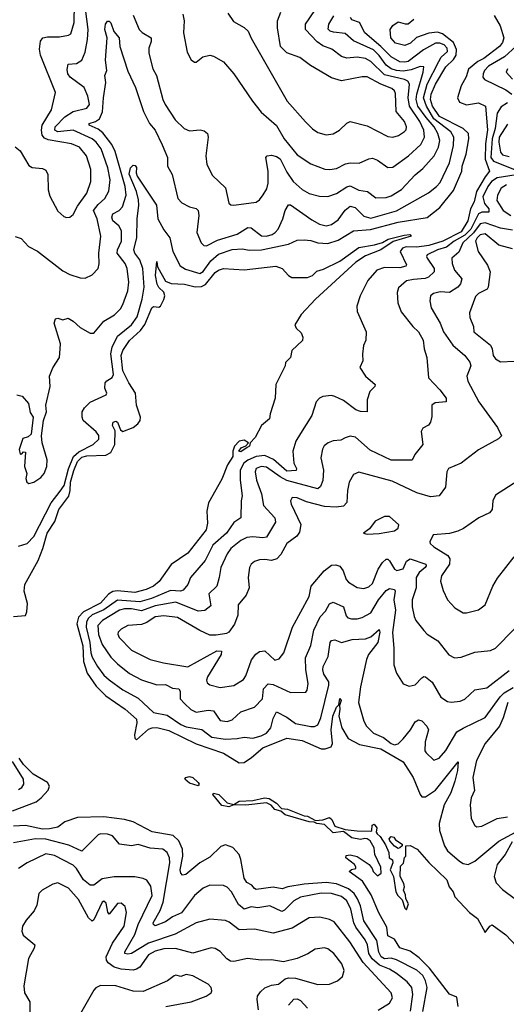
# Model space of a CAD drawing. Extents: x 1443846 to 1577407, y 839182 to 927291.
# Tile 347 of 535: x 1522072 to 1524918, y 879447 to 885212. Entities that reach past the tile are written whole.
import ezdxf

# ---------------------------------------------------------------- set-up
doc = ezdxf.new("R2010")
doc.units = 0

msp = doc.modelspace()

# ---------------------------------------------------------------- linework, layer by layer
at = {"layer": '0CON20XD'}
for points in [[(1522329.4, 884059.4), (1522345, 884053.8), (1522365, 884056), (1522385, 884072), (1522410.6, 884119.4), (1522465, 884195.6), (1522488.2, 884265), (1522487.9, 884335), (1522463.5, 884415), (1522421.8, 884465), (1522375, 884484.2), (1522238, 884508), (1522217.8, 884517.8), (1522203.3, 884535), (1522199.2, 884565), (1522204.2, 884595), (1522258.7, 884685), (1522281.2, 884785), (1522194, 885005), (1522188.6, 885038.6), (1522193.8, 885086.2), (1522206.7, 885105), (1522235, 885110.9), (1522305, 885110.8), (1522358.2, 885121.8), (1522370.3, 885129.7), (1522389.7, 885195), (1522392.1, 885302.1)], [(1522295, 884556.1), (1522276.7, 884565), (1522279.3, 884585), (1522335, 884643.2), (1522385, 884674.2), (1522465, 884694.2), (1522479.8, 884715), (1522470.9, 884765), (1522448.5, 884815), (1522366.2, 884875), (1522353.8, 884895), (1522348.9, 884921.1), (1522355, 884952), (1522405, 884956.2), (1522435.2, 884974.8), (1522455, 885020.8), (1522468.7, 885095), (1522473.1, 885155), (1522457.8, 885275)], [(1523026.7, 885245), (1523034.5, 885205), (1523029.4, 885135), (1523052.2, 885022.2), (1523075, 884976.7), (1523095, 884962.5), (1523105, 884962.5), (1523142.5, 884995), (1523185, 885004), (1523205, 884999.2), (1523265, 884964.2), (1523325, 884895.8), (1523434.1, 884734.1), (1523485, 884670), (1523575, 884591.8), (1523619.1, 884515), (1523695, 884420.4), (1523775, 884368.2), (1523856, 884336), (1523886, 884334), (1523925, 884340.8), (1523977, 884367), (1524005, 884374), (1524058, 884372), (1524115, 884398.1), (1524135, 884400.4), (1524165, 884389.2), (1524225, 884346.4), (1524255, 884347.9), (1524346.2, 884413.8), (1524418, 884482), (1524439, 884525), (1524435.6, 884565), (1524411.8, 884615), (1524351.4, 884705), (1524343.2, 884755), (1524351.1, 884835), (1524342.5, 884852.5), (1524322.2, 884862.2), (1524205, 884888.8), (1524125, 884966.7), (1524095, 884985.2), (1524045, 884992.3), (1523985, 884985.8), (1523955, 884995.4), (1523898.4, 885038.4), (1523845, 885059.1), (1523812, 885082), (1523743.9, 885153.9), (1523743.9, 885186.1), (1523798.8, 885265)], [(1523290.3, 885250.3), (1523322.2, 885202.2), (1523385, 885166.2), (1523408.8, 885145), (1523425, 885104), (1523635.6, 884735), (1523743.4, 884613.4), (1523785, 884571.9), (1523815, 884551.9), (1523865, 884538.1), (1523905, 884544.4), (1523942.5, 884565), (1523985, 884605.7), (1524005, 884615.6), (1524105, 884590.9), (1524225, 884528.8), (1524255, 884524.5), (1524287, 884533), (1524323.3, 884556.7), (1524332.2, 884567.8), (1524334.6, 884585), (1524322.5, 884615), (1524274.7, 884675), (1524270.9, 884779.1), (1524265.2, 884795.2), (1524249.4, 884809.4), (1524184.2, 884834.2), (1524105, 884876.6), (1524075, 884877.3), (1523955, 884853.2), (1523895, 884871.1), (1523773, 884943), (1523711.1, 884991.1), (1523635, 885017.1), (1523598.1, 885055), (1523579.5, 885165), (1523580, 885205), (1523600, 885255)], [(1522055, 883016.2), (1522086.8, 883006.8), (1522124, 882965), (1522132.7, 882912.7), (1522150, 882885), (1522140, 882785), (1522120.7, 882769.3), (1522090.7, 882759.3), (1522069.2, 882695), (1522075, 882667.5), (1522085, 882670), (1522095, 882682.5), (1522105, 882680), (1522100, 882595), (1522113.3, 882555), (1522108.5, 882525), (1522113.3, 882505), (1522125, 882496), (1522155, 882503.8), (1522195, 882532), (1522214.2, 882555), (1522230.6, 882595), (1522233.1, 882635), (1522204, 882735), (1522200, 882775), (1522210.8, 882865), (1522229.4, 882915), (1522225.8, 882955), (1522250.6, 883065), (1522246.9, 883125), (1522265.5, 883174.5), (1522304.4, 883235), (1522307.8, 883285), (1522310.8, 883315), (1522274.4, 883435), (1522280.5, 883459.5), (1522295, 883463.8), (1522325, 883454), (1522355, 883464), (1522385, 883447.1), (1522425, 883410), (1522485, 883376.2), (1522505, 883376.2), (1522563.3, 883446.7), (1522626.3, 883483.7), (1522661.3, 883518.7), (1522676.1, 883543.9), (1522705.3, 883625), (1522709.7, 883675), (1522700.3, 883755), (1522688.2, 883785), (1522642.5, 883845), (1522644.8, 883865), (1522667.6, 883915), (1522666.8, 883975), (1522651.3, 884005), (1522617.3, 884035), (1522610.3, 884055), (1522616.5, 884075), (1522654.4, 884095.6), (1522673.7, 884116.3), (1522695.2, 884185), (1522688.4, 884235), (1522629.5, 884439.5), (1522610.6, 884480.6), (1522558.5, 884548.5), (1522530.6, 884570.6), (1522477.5, 884595), (1522478.8, 884605), (1522515, 884616.5), (1522537.9, 884632.1), (1522557.2, 884672.8), (1522561.6, 884755), (1522575.4, 884845), (1522570, 884885), (1522582.2, 884915), (1522573.1, 884975), (1522584.4, 885105), (1522570.5, 885155), (1522574.7, 885185), (1522585, 885202.7), (1522595, 885203.2), (1522605, 885192.7), (1522622.6, 885142.6), (1522653.3, 885105), (1522658, 885055), (1522705, 884910), (1522749.1, 884815), (1522796.7, 884675), (1522832.1, 884605), (1522865, 884564.3), (1522905, 884479.2), (1522935.6, 884405), (1522935.6, 884355), (1522964.4, 884305), (1522997.5, 884165), (1523020.2, 884140.2), (1523066, 884116), (1523105, 884106.7), (1523115.5, 884095), (1523120.4, 884065), (1523107.1, 883965), (1523133.3, 883905), (1523149.6, 883889.6), (1523165, 883888.8), (1523228.1, 883921.9), (1523343.4, 883956.6), (1523405.4, 883995.4), (1523425, 883993.8), (1523486.8, 883946.8), (1523515, 883944), (1523548.6, 883955), (1523566.5, 883965), (1523583.1, 883985), (1523610.8, 884045), (1523625, 884094), (1523645, 884128.1), (1523655, 884127.1), (1523779.9, 884039.9), (1523825.3, 884015.3), (1523865, 884005.9), (1523895, 884012.5), (1523935, 884040), (1523975, 884097.5), (1524005, 884119.3), (1524035, 884112), (1524085, 884060.8), (1524125, 884049.3), (1524275, 884093.1), (1524462.3, 884197.7), (1524510.4, 884235), (1524531.1, 884258.9), (1524585, 884372.9), (1524610, 884475), (1524612.2, 884525), (1524593.5, 884555), (1524495, 884632.2), (1524450.5, 884705), (1524433.4, 884755), (1524455.9, 884834.1), (1524522.7, 884967.3), (1524538, 884992), (1524575.2, 885025), (1524571.6, 885045), (1524554.7, 885065), (1524529.2, 885075), (1524505, 885074.1), (1524434, 885036), (1524345, 884967.6), (1524325, 884962.8), (1524295, 884966), (1524245, 884995.2), (1524185, 885055.4), (1524091.2, 885135), (1524059.6, 885195), (1524015, 885211.1), (1524006.2, 885225)], [(1522065, 882130), (1522115, 882144.3), (1522155, 882185.7), (1522256.2, 882383.8), (1522308.4, 882451.6), (1522332.8, 882485), (1522358.3, 882581.7), (1522386.2, 882653.8), (1522417.4, 882682.6), (1522501.4, 882725), (1522534.3, 882755), (1522535, 882776.7), (1522519.4, 882799.4), (1522443.6, 882865), (1522436.9, 882885), (1522438.2, 882915), (1522450.1, 882939.9), (1522485, 882972.5), (1522577.5, 883015), (1522580.8, 883025), (1522570.8, 883055), (1522572, 883085), (1522582, 883098), (1522613.4, 883116.6), (1522621.4, 883135), (1522606, 883255), (1522613.5, 883295), (1522645, 883358), (1522726.5, 883425), (1522758.4, 883471.6), (1522787.8, 883575), (1522800, 883645), (1522791.5, 883755), (1522775.2, 883805), (1522746.1, 883845), (1522739.6, 883865), (1522757.4, 883937.4), (1522758.8, 884045), (1522769, 884125), (1522767.8, 884157.8), (1522755.9, 884205.9), (1522713, 884307), (1522720, 884345), (1522735, 884360.6), (1522747.8, 884357.8), (1522755, 884346.7), (1522752.5, 884315), (1522758.5, 884295), (1522872, 884125), (1522880.7, 884045), (1522915, 883981.4), (1522950.4, 883935), (1522967.5, 883855), (1523009.8, 883769.8), (1523041.2, 883751.2), (1523125, 883726.1), (1523145, 883738.3), (1523189.7, 883800.3), (1523235, 883839.2), (1523315.7, 883865.7), (1523375, 883869.5), (1523415, 883861.9), (1523486.5, 883863.5), (1523643.3, 883896.7), (1523695, 883920.5), (1523736.8, 883923.2), (1523775, 883918.9), (1523815.7, 883905.7), (1523875, 883900.9), (1523935, 883921), (1524025, 883976.6), (1524123.4, 883983.4), (1524285, 884025.8), (1524455, 884054.1), (1524528.5, 884111.5), (1524609.1, 884210.9), (1524657.2, 884325), (1524660, 884355), (1524683, 884425), (1524699, 884515), (1524696.7, 884545), (1524665, 884574.2), (1524527, 884645), (1524487.2, 884705), (1524475.5, 884745), (1524478.1, 884775), (1524503.2, 884835), (1524564.9, 884935.1), (1524610.3, 884979.7), (1524625.5, 885004.5), (1524626.8, 885036.8), (1524608.6, 885078.6), (1524545, 885128.3), (1524515, 885139.7), (1524465, 885133.3), (1524392.4, 885107.6), (1524356.9, 885075), (1524325, 885061.1), (1524270, 885075), (1524242.9, 885105), (1524238.8, 885155), (1524255, 885177.5), (1524285, 885200), (1524327, 885187), (1524345, 885187.5), (1524376.7, 885215)], [(1524846.8, 885236.8), (1524882.2, 885175), (1524903.1, 885105), (1524895, 885077.5), (1524878.8, 885055), (1524785.8, 884985), (1524752.2, 884967.8), (1524697.2, 884922.8), (1524682.7, 884877.3), (1524654.1, 884825), (1524632.5, 884755), (1524645, 884728.5), (1524685, 884713.5), (1524755, 884725.6), (1524795.6, 884705), (1524807.3, 884567.3), (1524796.4, 884485), (1524793.8, 884395), (1524820.8, 884325), (1524795, 884292.5), (1524744, 884206), (1524731, 884145), (1524708.5, 884105), (1524692.7, 884035), (1524655, 883970.7), (1524546.2, 883915), (1524465, 883890.2), (1524395, 883879.5), (1524332.7, 883882.7), (1524310.3, 883875), (1524297.9, 883855), (1524334, 883776), (1524330.4, 883769.6), (1524295, 883759.1), (1524205, 883760.2), (1524160.6, 883745), (1524107.3, 883685), (1524063.3, 883595), (1524043.1, 883535), (1524045, 883503.3), (1524098.8, 883385), (1524096.2, 883335), (1524083.3, 883305), (1524076.4, 883253.6), (1524078.8, 883215), (1524061.2, 883175), (1524093.8, 883125), (1524152, 883075), (1524150, 883065), (1524120, 883035), (1524104.4, 882985.6), (1524103.9, 882916.1), (1524065, 882917.1), (1524037.3, 882927.3), (1523965, 882982.2), (1523915, 883005.8), (1523895, 883010.8), (1523845, 883005.8), (1523825, 882996), (1523806, 882975), (1523781.1, 882895), (1523715, 882788.5), (1523686.8, 882745), (1523670, 882685), (1523675.6, 882615), (1523690.9, 882585), (1523688.1, 882571.9), (1523635, 882569), (1523556.6, 882636.6), (1523505, 882660.6), (1523455, 882654.9), (1523406.7, 882633.3), (1523382.4, 882615), (1523362.4, 882575), (1523360.7, 882515), (1523374.1, 882425), (1523366.4, 882395), (1523365.8, 882295), (1523325, 882267.7), (1523281.6, 882205), (1523200.8, 882135), (1523156.4, 882045), (1523071.8, 881945), (1523055, 881904.3), (1523028.3, 881871.7), (1523013.3, 881866.7), (1522955, 881869), (1522842.8, 881822.8), (1522775, 881803.8), (1522645, 881813.6), (1522565, 881756.4), (1522495, 881727.4), (1522471.8, 881705), (1522462.7, 881685), (1522461.1, 881655), (1522482, 881565), (1522487.3, 881505), (1522495, 881479.6), (1522526.1, 881425), (1522564.7, 881375), (1522595, 881347.1), (1522675, 881288.8), (1522765, 881240.3), (1522854.7, 881154.7), (1522935, 881140.7), (1523015, 881085.2), (1523045, 881071.9), (1523136.9, 881056.9), (1523195, 881012.1), (1523275, 880999.8), (1523344, 881004), (1523385, 881011.5), (1523435.5, 881005.5), (1523485, 881019), (1523515, 881034.3), (1523540.2, 881065), (1523555, 881120.8), (1523575, 881158.9), (1523635, 881129.2), (1523685, 881091.6), (1523775, 881072.8), (1523796.7, 881073.3), (1523815, 881083.1), (1523832.4, 881125), (1523881.1, 881315), (1523879.7, 881335), (1523850.8, 881380.8), (1523844.7, 881405.3), (1523847.8, 881425), (1523875.7, 881484.3), (1523888, 881565), (1523895, 881577.2), (1523915, 881581.4), (1523955, 881565.4), (1524016.6, 881583.4), (1524095, 881586.9), (1524125, 881599.3), (1524175, 881641.2), (1524178, 881625), (1524167.7, 881565), (1524112.7, 881495), (1524099.6, 881465), (1524064.8, 881305.2), (1524052.7, 881215), (1524084.5, 881105), (1524099.5, 881075), (1524141.4, 881035), (1524199.2, 881009.2), (1524245, 880974.3), (1524265, 880966.6), (1524285, 880972.7), (1524315, 881001.3), (1524357.7, 881055), (1524385, 881101.4), (1524405, 881112.5), (1524425, 881106.9), (1524453.3, 881075), (1524462.7, 881055), (1524444.5, 880984.5), (1524441.9, 880931.9), (1524448.6, 880918.6), (1524495, 880876.7), (1524525, 880888.6), (1524565, 880933.3), (1524628.6, 881041.4), (1524665, 881064.7), (1524795, 881127.1), (1524882, 881248)], [(1522735, 885239.2), (1522770.9, 885155), (1522787.5, 885137.5), (1522840.6, 885105), (1522841.2, 885085), (1522826.5, 885045), (1522827.5, 885015), (1522851.3, 884925), (1522872.5, 884885), (1522908.8, 884745), (1522923.8, 884715), (1522980.5, 884625), (1523034.4, 884575), (1523065, 884561.5), (1523126.7, 884566.7), (1523150.3, 884560.3), (1523171.2, 884545), (1523174.1, 884524.1), (1523160.5, 884415), (1523165.6, 884365), (1523200.6, 884300.6), (1523275, 884228), (1523295, 884136.7), (1523307.7, 884127.7), (1523325, 884126), (1523455, 884144.4), (1523475, 884157.5), (1523496.7, 884186.7), (1523517.9, 884222.1), (1523525.3, 884255), (1523524.7, 884325.3), (1523511.5, 884405), (1523520, 884415), (1523545, 884418.2), (1523575, 884411.3), (1523595, 884396.9), (1523635, 884318.2), (1523670.8, 884265), (1523725, 884217.5), (1523765, 884194.6), (1523825, 884178.8), (1523875, 884176.2), (1523925.7, 884194.3), (1523985, 884233.3), (1524005, 884239.1), (1524055, 884214.2), (1524105.7, 884205.7), (1524155, 884168.2), (1524215, 884171.2), (1524245, 884180.9), (1524305, 884218), (1524385, 884303.8), (1524429.3, 884340.7), (1524495.8, 884414.2), (1524521.2, 884465), (1524529, 884505), (1524517.9, 884545), (1524495.7, 884585), (1524449.9, 884639.9), (1524401.3, 884705), (1524390.4, 884745), (1524394, 884776), (1524432.5, 884905), (1524435, 884935.8), (1524415, 884937.5), (1524361, 884919), (1524315, 884911.3), (1524275.9, 884914.1), (1524244.1, 884924.1), (1524216.2, 884945), (1524175, 885003.1), (1524141.9, 885035), (1524025, 885088.6), (1523975, 885130.6), (1523907.9, 885137.9), (1523888.5, 885145), (1523877.2, 885157.2), (1523880.9, 885185), (1523909, 885235)], [(1524975, 885056.5), (1524908.4, 884995), (1524815, 884939.8), (1524791.2, 884915), (1524782.2, 884895), (1524781.5, 884875), (1524791.2, 884861.2), (1524915, 884802), (1524950.4, 884775)], [(1524924.6, 884925), (1524917.7, 884905), (1524953.7, 884863.7)], [(1524925, 884725.3), (1524889.1, 884700.9), (1524865, 884664.4), (1524852.9, 884575), (1524836.3, 884515), (1524828.1, 884405), (1524842.6, 884382.6), (1524965.4, 884335)], [(1522045, 883943.3), (1522080.7, 883930.7), (1522124.2, 883884.2), (1522176.6, 883856.6), (1522325, 883741.9), (1522365, 883719.2), (1522425, 883700.6), (1522455, 883698), (1522495, 883718), (1522530.8, 883755), (1522537.5, 883782.5), (1522535.3, 883845), (1522546.2, 883945), (1522525.2, 884045), (1522504.2, 884095), (1522530.2, 884129.8), (1522570, 884165), (1522592.4, 884207.6), (1522601, 884275), (1522587.7, 884345), (1522548.4, 884455), (1522519.2, 884495), (1522495.9, 884515), (1522385, 884564.3), (1522295, 884556.1)], [(1524925, 884599.2), (1524876.7, 884525), (1524875.4, 884495.4), (1524885, 884436.7), (1524895, 884420), (1524935, 884411.1)], [(1522045, 884467.5), (1522073.8, 884445), (1522125, 884358.6), (1522145, 884345.8), (1522205, 884340), (1522225, 884330), (1522237.1, 884305), (1522238.9, 884215), (1522248.9, 884178.9), (1522295, 884091.2), (1522329.4, 884059.4)], [(1524975.8, 884304.2), (1524865, 884285.4), (1524832.1, 884265), (1524810, 884235), (1524781.7, 884175), (1524790.3, 884135), (1524815.9, 884104.1), (1524815.4, 884085), (1524775, 884084.5), (1524755, 884074.8), (1524710.1, 883985), (1524675, 883949.8), (1524612.6, 883915), (1524569.3, 883880.7), (1524515, 883863.7), (1524455.4, 883835), (1524451.1, 883825), (1524455.4, 883815), (1524496.7, 883755), (1524496.2, 883735), (1524462.5, 883705), (1524443.3, 883696.7), (1524375, 883690), (1524335, 883683.4), (1524288.3, 883641.7), (1524279.5, 883615), (1524283.8, 883553.8), (1524302.3, 883502.3), (1524371.5, 883415), (1524405, 883384.3), (1524431.1, 883335), (1524437.5, 883285), (1524452.5, 883235), (1524463.9, 883115), (1524529.1, 883045), (1524565.6, 882995), (1524566.7, 882975), (1524502.1, 882967.9), (1524482, 882955), (1524482.3, 882887.7), (1524474.3, 882855.7), (1524463, 882837), (1524430.3, 882819.7), (1524419.7, 882800.3), (1524430, 882725), (1524383.7, 882666.3), (1524366.8, 882633.2), (1524245, 882633.5), (1524121.1, 882691.1), (1524036.7, 882766.7), (1524005, 882773.1), (1523975, 882764.2), (1523949.8, 882750.2), (1523905, 882745.6), (1523876.2, 882735), (1523853.8, 882716.2), (1523842.4, 882697.6), (1523832.8, 882647.2), (1523848.5, 882575), (1523845.3, 882514.7), (1523831.2, 882478.8), (1523815.3, 882464.7), (1523635, 882514.2), (1523594.9, 882534.9), (1523515, 882591.9), (1523485, 882596.4), (1523456, 882584), (1523448.8, 882565), (1523456.8, 882516.8), (1523486.6, 882435), (1523497.2, 882367.2), (1523565.2, 882295.2), (1523569.1, 882270.9), (1523515, 882182.3), (1523495, 882178.2), (1523435, 882184.7), (1523400.6, 882179.4), (1523365, 882161.8), (1523307.5, 882115), (1523285, 882084.4), (1523247.8, 882005), (1523239.2, 881945), (1523224.6, 881895.4), (1523179.2, 881850.8), (1523190.9, 881779.1), (1523155, 881751.8), (1523115, 881748.9), (1522985, 881801.9), (1522865, 881780.1), (1522785, 881750.6), (1522725, 881762), (1522685, 881762.5), (1522655, 881754), (1522555.5, 881694.5), (1522529.3, 881665), (1522532.9, 881612.9), (1522553.8, 881553.8), (1522605, 881480), (1522645, 881439.6), (1522714.8, 881384.8), (1522785, 881345.9), (1522875, 881318.2), (1522925, 881319.6), (1522965, 881298.7), (1523003.5, 881293.5), (1523009.6, 881279.6), (1523010.4, 881235), (1523035, 881208.5), (1523073.1, 881173.1), (1523105, 881158), (1523175, 881169.8), (1523205, 881166), (1523245, 881109.1), (1523285, 881102), (1523315, 881113.3), (1523365, 881159.2), (1523445, 881186.5), (1523491.8, 881235), (1523497.7, 881295), (1523525, 881323.5), (1523555, 881319.4), (1523655, 881273.2), (1523745.5, 881274.5), (1523754.3, 881285.7), (1523758.5, 881325), (1523746.4, 881405), (1523743.6, 881476.4), (1523775, 881548.8), (1523792, 881638), (1523830.3, 881715), (1523860.3, 881749.7), (1523885, 881791.4), (1523905, 881801.1), (1523965, 881774.5), (1523981.8, 881721.8), (1523990.6, 881710.6), (1524013.6, 881703.6), (1524045, 881704.1), (1524075, 881711.3), (1524125, 881738.9), (1524171.3, 881815), (1524215, 881869.6), (1524235, 881880.9), (1524264.2, 881875), (1524267.9, 881865), (1524260.8, 881815), (1524270.4, 881755), (1524253.2, 881623.2), (1524261.3, 881531.3), (1524260.5, 881435), (1524275, 881386.7), (1524314.3, 881324.3), (1524350, 881310), (1524385, 881318.1), (1524425, 881358.6), (1524435, 881365.7), (1524445, 881364.3), (1524483.8, 881333.8), (1524535.5, 881245.5), (1524575, 881219.2), (1524595, 881215.8), (1524648.3, 881221.7), (1524675, 881232.9), (1524735, 881289.1), (1524805, 881299.6), (1524935, 881402)], [(1524918.9, 884245), (1524888.6, 884225), (1524866.3, 884185), (1524863.5, 884153.5), (1524900.5, 884095), (1524944.7, 884065)], [(1524955, 883978.9), (1524885, 883990.7), (1524795, 884023), (1524765, 884015.8), (1524727, 883963), (1524664.5, 883905), (1524639.8, 883850.2), (1524600, 883815), (1524601.8, 883785), (1524615.7, 883745), (1524658.7, 883695), (1524650, 883665), (1524633.8, 883646.2), (1524585, 883615.4), (1524532, 883618), (1524491.4, 883608.6), (1524475.6, 883595), (1524470, 883565), (1524478.5, 883525), (1524531.3, 883435), (1524551.5, 883385), (1524605.8, 883305.8), (1524675.6, 883245), (1524705.8, 883205.8), (1524710.5, 883185), (1524686.7, 883125), (1524692.2, 883095), (1524757.7, 882975), (1524866.4, 882825), (1524889.2, 882775), (1524872.7, 882757.3), (1524755, 882692.5), (1524653.7, 882616.3), (1524580, 882585), (1524570, 882565), (1524562.9, 882475), (1524526.2, 882425), (1524475, 882418.5), (1524395, 882442.1), (1524249.9, 882509.9), (1524055, 882563.3), (1524025, 882549.2), (1524000, 882505), (1523989.1, 882455), (1523985.3, 882385), (1523965, 882363.2), (1523922.7, 882357.3), (1523855, 882361.6), (1523749.4, 882389.4), (1523695, 882412.9), (1523665, 882414), (1523655.7, 882395), (1523660, 882375), (1523717.1, 882257.1), (1523708.5, 882211.5), (1523692, 882188), (1523635, 882145.6), (1523599, 882081), (1523575.3, 882054.7), (1523545, 882045.4), (1523505, 882052.1), (1523475, 882049.6), (1523445, 882038.9), (1523426.1, 882023.9), (1523415.6, 882005), (1523409.1, 881945), (1523414.4, 881885), (1523397.2, 881842.8), (1523350.5, 881785), (1523347.5, 881725), (1523327.6, 881672.4), (1523295, 881625.8), (1523281.4, 881618.6), (1523222.1, 881607.9), (1523185, 881609.3), (1523125, 881635.9), (1522995, 881711.4), (1522915, 881720.6), (1522864.6, 881715.4), (1522815, 881681.8), (1522785, 881670), (1522705, 881665.5), (1522666, 881644), (1522648.2, 881625), (1522645.5, 881615), (1522653.1, 881595), (1522725, 881520.4), (1522835, 881466.1), (1522913.4, 881446.6), (1523055, 881422.2), (1523225, 881516.5), (1523253.3, 881515), (1523251.1, 881495), (1523171.3, 881365), (1523164.5, 881344.5), (1523169.1, 881329.1), (1523185, 881317.1), (1523245, 881301.1), (1523325, 881314.5), (1523380.7, 881349.3), (1523395, 881370), (1523427, 881463), (1523452.3, 881497.7), (1523475, 881513.6), (1523506.2, 881516.2), (1523565, 881462.2), (1523590.2, 881469.8), (1523616, 881504), (1523666.7, 881655), (1523764.7, 881835.3), (1523776.2, 881895), (1523853.3, 881985), (1523895, 882017.3), (1523920.8, 882020.8), (1523945, 882012.5), (1523964.7, 881984.7), (1523982.5, 881935), (1523995, 881918.6), (1524045, 881888.2), (1524085, 881881.5), (1524115, 881891.8), (1524135, 881911.1), (1524168.5, 881995), (1524195, 882034.6), (1524215, 882052.9), (1524225, 882052.7), (1524235, 882043.6), (1524263.9, 881995), (1524277.6, 881987.6), (1524315, 881997.3), (1524335, 882041.5), (1524355, 882054.7), (1524447.3, 882025), (1524450, 882015), (1524443.4, 882005), (1524408.4, 881975), (1524391.2, 881945), (1524390.5, 881885), (1524368.5, 881815), (1524366.9, 881775), (1524378.3, 881718.3), (1524388.9, 881695), (1524435.8, 881635), (1524456, 881615), (1524517.1, 881575), (1524582.4, 881492.4), (1524615, 881475.6), (1524655, 881479.4), (1524735, 881508.9), (1524825, 881519.1), (1524855, 881532.2), (1524965, 881642.5)], [(1522035, 881717.5), (1522105, 881723.8), (1522113.8, 881745), (1522117, 881793), (1522097.2, 881865), (1522102.4, 881905), (1522179.3, 882045), (1522208.1, 882115), (1522233.4, 882205), (1522276.7, 882273.3), (1522300.4, 882345), (1522358.5, 882421.5), (1522367.2, 882455), (1522369.6, 882505), (1522387.9, 882572.1), (1522410.3, 882625), (1522435, 882649.6), (1522465, 882657.7), (1522575, 882661.6), (1522605, 882677.2), (1522628.1, 882725), (1522631.2, 882805), (1522614.8, 882835), (1522619.4, 882855), (1522635, 882860.4), (1522645, 882856.2), (1522660.8, 882810.8), (1522675, 882801.6), (1522735.8, 882824.2), (1522763.9, 882846.1), (1522777, 882865), (1522779.2, 882885), (1522754.9, 882955), (1522750, 883025), (1522709.5, 883085), (1522674.8, 883155), (1522666.1, 883245), (1522675, 883274.5), (1522715, 883333.6), (1522778.3, 883391.7), (1522803.7, 883426.3), (1522845, 883525.4), (1522855, 883533.1), (1522885, 883528), (1522895, 883533.8), (1522915.9, 883574.1), (1522921.2, 883595), (1522915.9, 883615.9), (1522885, 883643.3), (1522876.8, 883663.2), (1522866.3, 883715), (1522875, 883796.7), (1522878, 883765), (1522925, 883680), (1522957.5, 883667.5), (1523035, 883662.5), (1523098.4, 883648.4), (1523135, 883649.7), (1523159.5, 883660.5), (1523215, 883731.5), (1523235, 883746.2), (1523264.2, 883754.2), (1523385, 883746.7), (1523569.5, 883769.5), (1523607.5, 883755), (1523643.6, 883713.6), (1523663, 883703), (1523755, 883702), (1523785, 883714), (1523810.2, 883739.8), (1523848.7, 883751.3), (1523945, 883798.9), (1524055, 883877.3), (1524147, 883893), (1524195, 883908.2), (1524226.5, 883926.5), (1524320.4, 883949.6), (1524353.6, 883953.6), (1524361.2, 883945), (1524257, 883913), (1524184.4, 883865), (1524095, 883828.4), (1524038.7, 883791.3), (1523801.6, 883575), (1523718.1, 883485), (1523681.4, 883425), (1523690, 883405), (1523718.6, 883378.6), (1523727.5, 883352.5), (1523725.8, 883334.2), (1523663.3, 883275), (1523656.2, 883235), (1523626.2, 883205), (1523623.8, 883185), (1523570, 883075), (1523566.9, 882995), (1523536.1, 882903.9), (1523532.5, 882875), (1523486.7, 882835), (1523450, 882765), (1523420, 882735), (1523416.7, 882715), (1523403.3, 882706.7)], [(1524955, 883869.5), (1524875, 883891.8), (1524795, 883957.5), (1524765, 883951.9), (1524747.3, 883935), (1524737.3, 883915), (1524753.9, 883855), (1524808.9, 883775), (1524824.5, 883735), (1524811.2, 883645), (1524805.5, 883634.5), (1524755, 883608.6), (1524738.3, 883591.7), (1524703.5, 883495), (1524705, 883467.5), (1524725.8, 883415), (1524728.6, 883385), (1524825.3, 883305.3), (1524835.4, 883285), (1524841.3, 883245), (1524855, 883226.4), (1524885, 883209.2), (1524965, 883212.7)], [(1523403.3, 882706.7), (1523365, 882682.5), (1523353.3, 882685), (1523367.5, 882705), (1523395, 882717.5), (1523410, 882735), (1523385, 882750.8), (1523356.2, 882745), (1523329.2, 882715), (1523319.2, 882685), (1523319.4, 882655), (1523287.2, 882605), (1523255, 882522), (1523176.8, 882383.2), (1523167.1, 882335), (1523170, 882265), (1523163.3, 882225), (1523055, 882088.1), (1522957.4, 882022.6), (1522888.3, 881921.7), (1522855.5, 881895), (1522810.8, 881875), (1522745, 881858.4), (1522645, 881867.1), (1522616.4, 881863.6), (1522591.8, 881848.2), (1522544.8, 881795), (1522445.2, 881744.8), (1522415.7, 881714.3), (1522405.9, 881675), (1522441.3, 881545), (1522445.1, 881455.1), (1522466.3, 881386.3), (1522519.2, 881309.2), (1522575, 881252.4), (1522689.6, 881175), (1522755, 881116.1), (1522757.4, 881095), (1522744.2, 881024.2), (1522746, 881006), (1522755, 880995.6), (1522825, 881057.2), (1522846.6, 881066.6), (1522875, 881067.3), (1522945, 881051), (1523105, 880971.5), (1523265, 880917.8), (1523355, 880860), (1523385, 880862.4), (1523428.7, 880891.3), (1523495, 880948.7), (1523635, 881005.6), (1523725, 880991.6), (1523835, 880942.7), (1523858.1, 880941.9), (1523892.9, 880955), (1523901.7, 880975), (1523894.2, 881055), (1523903.6, 881135), (1523925, 881186.5), (1523938.8, 881201.2), (1523945, 881236.7), (1523951.9, 881225), (1523942.5, 881197.5), (1523945.2, 881174.8), (1523938.5, 881135), (1523956.1, 881065), (1523993, 881003), (1524058.8, 880968.8), (1524185, 880943), (1524315, 880866.7), (1524374, 880775), (1524414.8, 880675), (1524425, 880662.4), (1524445, 880662.7), (1524505, 880700.4), (1524636.7, 880866.7), (1524631.9, 880815), (1524616.5, 880753.5), (1524593.1, 880685), (1524555.3, 880615), (1524524.6, 880505), (1524527.4, 880465), (1524556.9, 880375), (1524575, 880344.7), (1524645, 880285.3), (1524665, 880272.2), (1524695, 880266), (1524734.6, 880285), (1524875, 880401.3), (1524975, 880456.9)], [(1525006.7, 882525), (1524855, 882428.8), (1524839.2, 882395), (1524836, 882345), (1524820, 882325), (1524756.7, 882295), (1524668.1, 882231.9), (1524635, 882216.7), (1524585, 882204.4), (1524490, 882195), (1524470, 882155), (1524473.8, 882145), (1524493.8, 882125), (1524575.3, 882075.3), (1524587.5, 882055), (1524586.2, 882023.8), (1524539.5, 881955), (1524532.7, 881925), (1524548.9, 881868.9), (1524575, 881816), (1524618, 881768), (1524665, 881739.2), (1524685, 881738.6), (1524755, 881757.1), (1524795, 881786.2), (1524839.4, 881895), (1524867, 881943), (1524963.5, 882066.5)], [(1524105, 882199.2), (1524175, 882204.3), (1524265, 882218.8), (1524286.2, 882235), (1524290, 882255), (1524235, 882302.9), (1524205, 882302.2), (1524151.2, 882275), (1524118.3, 882231.7), (1524082.5, 882205), (1524105, 882199.2)], [(1524882, 881248), (1524905, 881270.9), (1524958.4, 881301.6)], [(1524926.4, 881215), (1524900.1, 881125), (1524877.7, 881075), (1524795.3, 880975), (1524743.5, 880875), (1524722.7, 880775), (1524732, 880698), (1524713.3, 880655), (1524707.1, 880615), (1524712.5, 880535), (1524734.4, 880494.4), (1524746, 880486), (1524775, 880489.4), (1524865, 880534.6), (1524925.8, 880544.2)], [(1522065.8, 880704.2), (1522083.8, 880716.2), (1522096.2, 880735), (1522094, 880765), (1522029, 880869)], [(1522029.8, 880580.2), (1522167.9, 880632.1), (1522197.7, 880655), (1522238.7, 880701.3), (1522245.6, 880725), (1522233.9, 880745), (1522151.6, 880795), (1522095, 880850.2), (1522069, 880889)], [(1523115, 880726), (1523065, 880741.9), (1523038.8, 880765), (1523043.3, 880775), (1523065, 880780), (1523085, 880774.4), (1523116.4, 880745), (1523121.4, 880735), (1523115, 880726)], [(1524133, 880243), (1524140, 880225), (1524165, 880200), (1524185.6, 880215), (1524185, 880250), (1524148.8, 880325), (1524145, 880362.5), (1524121.4, 880405), (1524105, 880415.5), (1524091.3, 880418.7), (1524065, 880412.5), (1524015, 880421.9), (1523965, 880458.8), (1523905, 880451.9), (1523855, 880500), (1523810, 880505), (1523794.2, 880514.2), (1523764.7, 880514.7), (1523625, 880557.1), (1523598.8, 880578.8), (1523565, 880587.3), (1523543.2, 880613.2), (1523515, 880626.4), (1523395, 880613.1), (1523325, 880614.2), (1523295, 880603.9), (1523255, 880611.5), (1523201.4, 880675), (1523206.2, 880683.8), (1523236.9, 880675), (1523285, 880627.5), (1523325, 880616), (1523355, 880636.8), (1523435, 880640), (1523504.7, 880655.3), (1523531.3, 880651.3), (1523575, 880624.4), (1523603.2, 880593.2), (1523638.9, 880588.9), (1523735, 880550.6), (1523755, 880548.5), (1523803, 880523), (1523845, 880527.5), (1523885, 880540), (1523898.3, 880528.3), (1523915, 880489.1), (1523975, 880471.2), (1524045, 880461.8), (1524125, 880460.8), (1524131.2, 880465), (1524134.1, 880495.9), (1524145, 880502.5), (1524160.5, 880480.5), (1524157.5, 880455), (1524162.5, 880445), (1524179.6, 880429.6), (1524211.1, 880381.1), (1524231.9, 880335), (1524233.8, 880305), (1524252, 880292), (1524254.3, 880275), (1524238.9, 880235), (1524259.2, 880195), (1524272.5, 880105), (1524283.3, 880085), (1524309.7, 880059.7), (1524325, 880010), (1524335, 880000), (1524346.7, 880035), (1524330, 880065), (1524328.3, 880088.3), (1524317.5, 880115), (1524322.5, 880135), (1524318.8, 880155), (1524297.5, 880195), (1524300, 880255), (1524317, 880273), (1524323, 880307), (1524330, 880315), (1524330, 880375), (1524355, 880376.7), (1524397.5, 880355), (1524465, 880277.5), (1524570, 880175), (1524584, 880135), (1524607.5, 880105), (1524616.2, 880076.2), (1524702.5, 879985), (1524749.5, 879949.5), (1524795, 879867.5), (1524822.5, 879905), (1524835, 879912.5), (1524915, 879853.3), (1524977.7, 879787.7)], [(1524430.4, 879405), (1524455.2, 879545), (1524446.3, 879585), (1524429.8, 879615), (1524395, 879646), (1524275, 879708.1), (1524245, 879717.1), (1524205, 879713.3), (1524187.1, 879725), (1524172.2, 879752.2), (1524160.5, 879820.5), (1524085.8, 879935), (1524065, 880022.7), (1524048.3, 880065), (1524028.6, 880095), (1523995, 880123.1), (1523925, 880152.1), (1523865, 880159.9), (1523735, 880151.1), (1523640.8, 880135), (1523607, 880123), (1523555, 880132), (1523455, 880120), (1523445, 880124.4), (1523430, 880145), (1523400.3, 880160.3), (1523385, 880185.7), (1523365.5, 880295.5), (1523354.7, 880325), (1523318, 880365), (1523275, 880380.5), (1523248.5, 880371.5), (1523185, 880307.6), (1523126.2, 880275), (1523043.7, 880206.3), (1523025, 880202.3), (1523014.5, 880214.5), (1523010, 880235), (1523025.6, 880315), (1523024.2, 880355), (1523002.5, 880405), (1522970.6, 880435), (1522847, 880457), (1522735, 880515.8), (1522685, 880530), (1522564.8, 880544.8), (1522409.9, 880540.1), (1522335, 880514.6), (1522295.5, 880484.5), (1522246.1, 880473.9), (1522205, 880473.1), (1522105, 880494.2), (1522035, 880490.2)], [(1524357.4, 879407.4), (1524370.5, 879505), (1524365.6, 879545.6), (1524338.8, 879578.8), (1524276.5, 879626.5), (1524235, 879653.2), (1524176.5, 879676.5), (1524133.2, 879713.2), (1524114.1, 879745), (1524105.5, 879795), (1524093.3, 879825), (1524038.3, 879898.3), (1524025.9, 879925), (1524009.6, 880005), (1523985, 880053.3), (1523955, 880078), (1523895, 880096), (1523835, 880097.1), (1523715, 880074.2), (1523675, 880053.3), (1523621, 879999), (1523605, 879990.9), (1523535, 880023.8), (1523465, 880012), (1523425, 880017), (1523385, 880004.8), (1523351.4, 880031.4), (1523311.2, 880105), (1523285, 880133.8), (1523265, 880142.5), (1523185, 880144.6), (1523145, 880127.1), (1523095, 880084.4), (1523018.1, 879981.9), (1522965, 879958.4), (1522925, 879929.5), (1522865, 879906.9), (1522853.9, 879913.9), (1522851.8, 879925), (1522893.4, 879996.6), (1522911, 880045), (1522950, 880275), (1522948.4, 880305), (1522935, 880335.6), (1522910, 880355), (1522835, 880360.6), (1522765, 880383.6), (1522725, 880374.5), (1522655, 880385.4), (1522615, 880434.4), (1522585, 880442.7), (1522545, 880445.6), (1522530.3, 880439.7), (1522435, 880344.4), (1522359.2, 880379.2), (1522225, 880414.8), (1522165, 880415.2), (1522035, 880393.2)], [(1524285, 880360), (1524265, 880372.5), (1524237.5, 880405), (1524233.3, 880416.7), (1524245, 880430), (1524260, 880425), (1524270.7, 880410.7), (1524310, 880385), (1524310, 880375), (1524295, 880362.5), (1524285, 880360)], [(1524952.2, 880397.8), (1524911.4, 880325), (1524865.2, 880264.8), (1524848.1, 880195), (1524858.5, 880158.5), (1524895, 880119.6), (1524971.7, 880061.7)], [(1524168, 879412), (1524235, 879454.2), (1524252.2, 879485), (1524245.5, 879515), (1524081.4, 879691.4), (1524003.8, 879813.8), (1523910.5, 879930.5), (1523885, 879944.5), (1523826.9, 879956.9), (1523765, 879952.9), (1523665, 879892.5), (1523555, 879862.9), (1523445, 879887.9), (1523355, 879882.2), (1523297.6, 879927.6), (1523275, 879937.7), (1523185, 879944.6), (1523105, 879924.1), (1522981.5, 879858.5), (1522825, 879805.1), (1522725, 879743.7), (1522705, 879739.7), (1522687.1, 879745), (1522686.9, 879755), (1522745.8, 879855), (1522764.9, 879915.1), (1522846, 880085), (1522838.3, 880138.3), (1522815, 880174.4), (1522795, 880184.5), (1522745, 880194), (1522625, 880193.5), (1522555, 880180.9), (1522505, 880145.4), (1522485, 880145.4), (1522446, 880175), (1522405, 880242.4), (1522385, 880261.4), (1522275, 880318.8), (1522225, 880328), (1522115, 880276.2), (1522065, 880242.7)], [(1524636.2, 879435), (1524628.3, 879488.3), (1524586.1, 879506.1), (1524468.1, 879658.1), (1524408.9, 879718.9), (1524355, 879758), (1524295, 879778.6), (1524265, 879828.8), (1524225, 879848.8), (1524218.8, 879898.8), (1524173.2, 879983.2), (1524128.6, 880088.6), (1524078, 880168), (1524000, 880225), (1524013, 880237), (1524038.3, 880241.7), (1524038.3, 880251.7), (1524030, 880265), (1523980, 880305), (1523981.7, 880318.3), (1524005, 880322.5), (1524045, 880312.5), (1524116.4, 880266.4), (1524133, 880243)], [(1523469.3, 879415), (1523460.8, 879475), (1523463.5, 879495), (1523479.7, 879520.3), (1523505, 879542.7), (1523545, 879558.2), (1523585, 879564.5), (1523624, 879596), (1523645, 879602.5), (1523685, 879600), (1523815, 879563.6), (1523885, 879565.6), (1523931.2, 879585), (1523959.7, 879610.3), (1523970, 879645), (1523956.4, 879685), (1523910, 879745), (1523875, 879771.9), (1523855, 879778.6), (1523799.7, 879770.3), (1523757.4, 879742.6), (1523695, 879714.4), (1523615, 879696.2), (1523545, 879707.3), (1523485, 879706.2), (1523405, 879714.4), (1523325, 879697.8), (1523305, 879700), (1523282.6, 879712.6), (1523245, 879756.2), (1523215, 879773.3), (1523192.2, 879777.8), (1523085, 879747.2), (1522983.5, 879773.5), (1522915, 879770.9), (1522865, 879758), (1522825, 879736.2), (1522775, 879665.4), (1522755, 879651.9), (1522735, 879647.7), (1522665, 879653.5), (1522625, 879663.9), (1522589.3, 879689.3), (1522580.2, 879705), (1522578.7, 879725), (1522614, 879806), (1522683.1, 879905), (1522696.4, 879985), (1522689.8, 880019.8), (1522665, 880039.6), (1522645, 880037.8), (1522595, 879975.6), (1522587.5, 879987.5), (1522578.4, 880038.4), (1522565, 880050), (1522555, 880044.3), (1522505, 879942.5), (1522495, 879933.3), (1522475, 879952.5), (1522415, 880061.5), (1522357.1, 880127.1), (1522295, 880158.6), (1522265, 880150), (1522204, 880115), (1522184.4, 880095), (1522172.8, 880027.2), (1522157.5, 879995), (1522109.7, 879940.3), (1522087.5, 879905), (1522085.4, 879875), (1522092.7, 879852.7), (1522160.5, 879795), (1522157.1, 879775), (1522123.8, 879715), (1522095.6, 879555), (1522100.6, 879515), (1522132.2, 879462.2), (1522131.7, 879388.3)], [(1522926.6, 879433.4), (1523075, 879461.9), (1523163.3, 879495), (1523192.5, 879515), (1523196.2, 879525), (1523191.2, 879545), (1523173.8, 879565), (1523085, 879614.4), (1523045, 879621.2), (1523015, 879610), (1522985, 879616.7), (1522975, 879613.3), (1522936.7, 879585), (1522795, 879522.2), (1522735, 879523.5), (1522635, 879555.8), (1522545, 879557.7), (1522517, 879543), (1522505, 879529.2), (1522412, 879365)], [(1523645, 879442), (1523675, 879477.5), (1523695, 879478.2), (1523715, 879468.4), (1523755.3, 879425.3)]]:
    msp.add_lwpolyline(points, dxfattribs=at)

doc.saveas('drawing.dxf')
